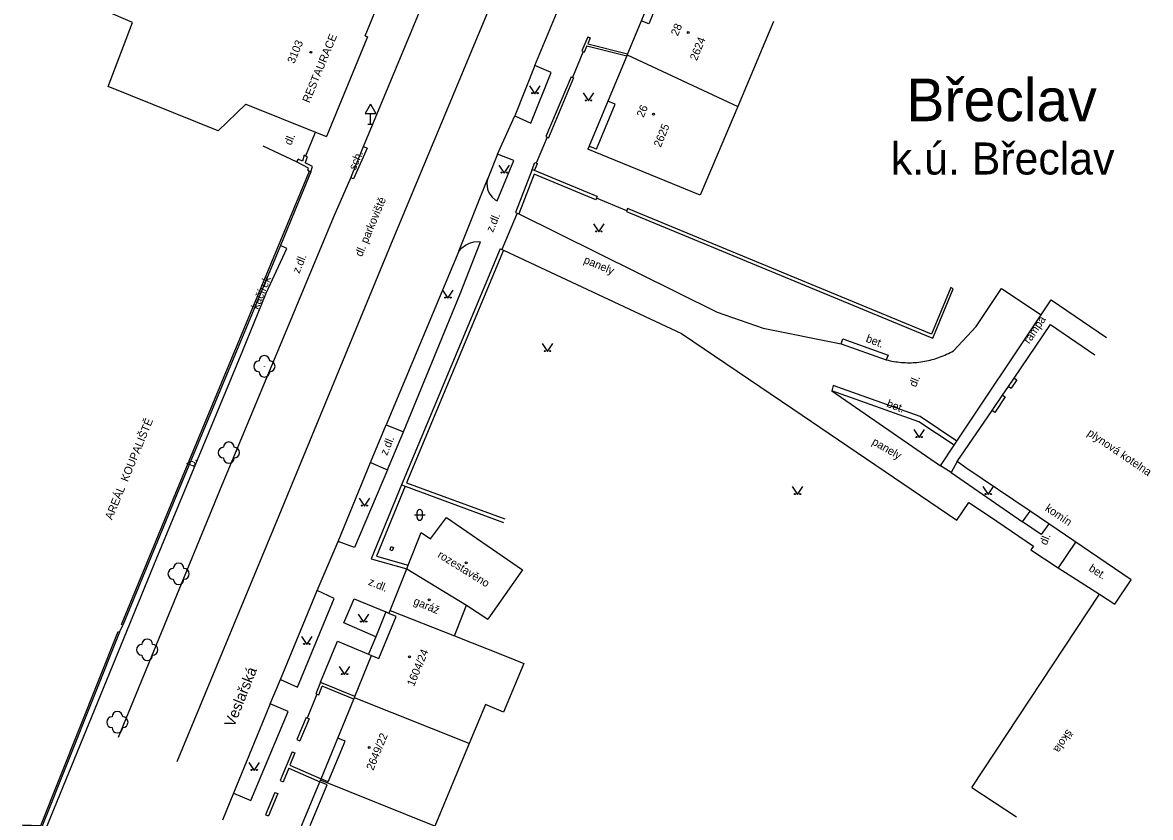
# Model space of a CAD drawing. Extents: x -584400 to -581602, y -1210894 to -1208793.
# Drawn here: x -583326.3 to -583220.6, y -1210633.2 to -1210558.7 of the extents above; entities that cross this region are included whole.
import ezdxf

# ---------------------------------------------------------------- set-up
doc = ezdxf.new("R2010")
doc.units = 0
for name, color, linetype in [('BUDOVY_MĚŘ', 7, 'Continuous'), ('BUDOVY_NEMĚŘ', 7, 'Continuous'), ('NÁZEV_K_Ú', 7, 'Continuous'), ('NÁZVY_SÍDEL_JEDNOTKY', 7, 'Continuous'), ('NÁZVY_ULIC_TOK_SMĚR', 7, 'Continuous'), ('OBVOD_PILÍŘE', 7, 'Continuous'), ('POMOC_POPIS', 7, 'Continuous'), ('ROZHRANÍ_PLOCH', 7, 'Continuous'), ('ZELEŇ', 7, 'Continuous'), ('ZN_BUDOV', 7, 'Continuous'), ('ZN_DOPLŇKOVÉ', 7, 'Continuous'), ('ZN_KULTUR', 7, 'Continuous'), ('Č_POPIS_EVID', 7, 'Continuous'), ('Č_POPIS_ORIENT', 7, 'Continuous')]:
    doc.layers.add(name, color=color, linetype=linetype)

msp = doc.modelspace()

# ---------------------------------------------------------------- linework, layer by layer
at = {"layer": 'BUDOVY_MĚŘ'}
for points in [[(-583307.97, -1210568.9), (-583318.27, -1210564.75), (-583315.99, -1210558.73), (-583320.9, -1210556.58), (-583316.75, -1210546.49), (-583314.35, -1210540.88), (-583311.91, -1210541.83)], [(-583294.2, -1210559.98), (-583292.59, -1210556.1), (-583299.19, -1210553.42)], [(-583266.61, -1210554.47), (-583269.61, -1210561.67), (-583269.65, -1210561.76), (-583269.69, -1210561.86), (-583273.34, -1210570.6)], [(-583255.94, -1210558.66), (-583259.29, -1210566.6)], [(-583294.2, -1210559.98), (-583293.96, -1210560.08), (-583297.82, -1210569.42)], [(-583269.65, -1210561.76), (-583259.29, -1210566.6)], [(-583307.97, -1210568.9), (-583305.35, -1210566.4), (-583298.83, -1210569)], [(-583259.29, -1210566.6), (-583262.8, -1210574.92), (-583273.34, -1210570.6)], [(-583298.83, -1210569), (-583297.82, -1210569.42)], [(-583231.91, -1210604.51), (-583237.92, -1210600.45), (-583238.74, -1210599.88), (-583235.47, -1210595.09), (-583234.48, -1210593.64), (-583233.93, -1210592.83), (-583233.4, -1210592.06), (-583229.98, -1210587.04), (-583225.85, -1210589.86)], [(-583233.4, -1210592.06), (-583233.15, -1210592.23), (-583233.68, -1210593)], [(-583234.48, -1210593.64), (-583234.23, -1210593.81), (-583235.22, -1210595.26), (-583235.47, -1210595.09)], [(-583233.93, -1210592.83), (-583233.68, -1210593)], [(-583290.16, -1210609.58), (-583288.94, -1210606.52), (-583288.07, -1210607.11), (-583286.56, -1210605.11), (-583279.44, -1210610.02), (-583282.7, -1210614.64)], [(-583230.16, -1210605.7), (-583230.85, -1210606.71), (-583232.6, -1210605.52), (-583231.91, -1210604.51)], [(-583230.16, -1210605.7), (-583231.91, -1210604.51)], [(-583237.36, -1210630.4), (-583225.4, -1210612.28), (-583223.97, -1210613.23), (-583222.42, -1210610.95), (-583230.16, -1210605.7)], [(-583291.86, -1210613.83), (-583290.29, -1210609.91)], [(-583290.29, -1210609.91), (-583290.16, -1210609.58)], [(-583284.68, -1210613.32), (-583282.7, -1210614.64)], [(-583293.58, -1210618.04), (-583292.91, -1210618.31), (-583291.29, -1210614.37), (-583291.97, -1210614.09)], [(-583291.97, -1210614.09), (-583291.86, -1210613.83)], [(-583295.2, -1210622), (-583295.15, -1210621.87), (-583293.58, -1210618.04)], [(-583298.37, -1210629.73), (-583298.32, -1210629.6), (-583295.25, -1210622.13), (-583295.2, -1210622)], [(-583301.58, -1210637.45), (-583301.52, -1210637.31), (-583298.43, -1210629.87), (-583298.37, -1210629.73)], [(-583237.36, -1210630.4), (-583233.19, -1210633.15)]]:
    msp.add_lwpolyline(points, dxfattribs=at)
at = {"layer": 'BUDOVY_NEMĚŘ'}
for points in [[(-583290.29, -1210609.91), (-583284.68, -1210613.32)], [(-583291.86, -1210613.83), (-583285.83, -1210616.19), (-583284.68, -1210613.32)], [(-583285.83, -1210616.19), (-583281.02, -1210618.1), (-583279.31, -1210618.79), (-583281.23, -1210623.35), (-583282.92, -1210622.64), (-583284.46, -1210626.29)], [(-583284.46, -1210626.29), (-583295.2, -1210622)], [(-583284.46, -1210626.29), (-583287.66, -1210634.02)], [(-583287.66, -1210634.02), (-583298.37, -1210629.73)]]:
    msp.add_lwpolyline(points, dxfattribs=at)
at = {"layer": 'OBVOD_PILÍŘE'}
msp.add_lwpolyline([(-583291.8, -1210607.99), (-583291.74, -1210607.84), (-583291.54, -1210607.93), (-583291.66, -1210608.22), (-583291.86, -1210608.14), (-583291.8, -1210607.99)], dxfattribs=at)
at = {"layer": 'ROZHRANÍ_PLOCH'}
for points in [[(-583294.34, -1210570.37), (-583284.9, -1210547.66), (-583280.49, -1210537.15)], [(-583311.81, -1210627.97), (-583302.23, -1210604.91), (-583291.71, -1210579.41), (-583279.57, -1210550.25), (-583275.08, -1210539.62)], [(-583278.28, -1210562.78), (-583274.86, -1210554.5)], [(-583265.93, -1210554.81), (-583267.63, -1210558.86), (-583268.32, -1210558.57)], [(-583280.17, -1210567.48), (-583278.67, -1210568.16), (-583276.78, -1210563.41), (-583278.28, -1210562.78), (-583280.17, -1210567.48)], [(-583272.53, -1210570.61), (-583270.78, -1210566.4), (-583271.47, -1210566.11)], [(-583281.79, -1210571.09), (-583280.17, -1210567.48)], [(-583300.61, -1210571.8), (-583303.74, -1210570.32)], [(-583295.53, -1210573.29), (-583294.34, -1210570.37), (-583294.01, -1210570.51), (-583295.27, -1210573.4), (-583295.53, -1210573.29)], [(-583272.53, -1210570.61), (-583273.23, -1210570.32)], [(-583282.56, -1210573.03), (-583282.71, -1210573.37), (-583282.78, -1210573.74), (-583282.77, -1210574.12), (-583282.69, -1210574.48), (-583282.52, -1210574.82), (-583282.29, -1210575.11), (-583282.01, -1210575.35), (-583281.82, -1210575.46), (-583280.27, -1210571.68), (-583281.79, -1210571.09), (-583282.56, -1210573.03)], [(-583317.3, -1210625.69), (-583307.79, -1210602.57), (-583297.15, -1210577.01), (-583295.53, -1210573.29)], [(-583285.41, -1210580.16), (-583282.71, -1210573.37)], [(-583279.79, -1210576.66), (-583261.21, -1210585.89), (-583256.92, -1210587.39), (-583249.59, -1210588.83), (-583245.37, -1210590.34)], [(-583305.65, -1210589.48), (-583303.45, -1210584.1), (-583301.52, -1210579.91), (-583302.12, -1210579.64)], [(-583290.61, -1210597.1), (-583285.28, -1210584.17), (-583283.37, -1210579.29)], [(-583285.41, -1210580.16), (-583285.13, -1210579.85), (-583284.79, -1210579.6), (-583284.42, -1210579.41), (-583284.01, -1210579.3), (-583283.59, -1210579.27), (-583283.37, -1210579.29)], [(-583285.41, -1210580.16), (-583292.22, -1210596.44)], [(-583281.23, -1210580.07), (-583264.56, -1210587.88), (-583254.12, -1210594.93), (-583238.77, -1210605.36), (-583237.64, -1210603.7), (-583235.72, -1210605), (-583231.58, -1210607.78), (-583231.84, -1210608.13), (-583229.28, -1210609.82)], [(-583245.37, -1210590.34), (-583245.19, -1210590.38), (-583245.02, -1210590.42), (-583244.84, -1210590.46), (-583244.66, -1210590.49), (-583244.48, -1210590.52), (-583244.31, -1210590.54), (-583244.13, -1210590.57), (-583243.95, -1210590.58), (-583243.77, -1210590.59), (-583243.59, -1210590.6), (-583243.4, -1210590.61), (-583243.22, -1210590.61), (-583243.04, -1210590.61), (-583242.86, -1210590.6), (-583242.68, -1210590.59), (-583242.5, -1210590.58), (-583242.32, -1210590.56), (-583242.14, -1210590.53), (-583241.96, -1210590.51), (-583241.78, -1210590.48), (-583241.61, -1210590.44), (-583241.43, -1210590.41), (-583241.25, -1210590.37), (-583241.08, -1210590.32), (-583240.9, -1210590.27), (-583240.73, -1210590.22), (-583240.56, -1210590.16), (-583240.39, -1210590.1), (-583240.22, -1210590.04), (-583240.05, -1210589.97), (-583239.89, -1210589.9), (-583239.72, -1210589.82), (-583239.56, -1210589.75), (-583239.4, -1210589.66), (-583239.24, -1210589.58), (-583239.08, -1210589.49), (-583236.94, -1210587.22), (-583234.57, -1210583.66), (-583230.88, -1210586.12)], [(-583230.88, -1210586.12), (-583229.94, -1210584.71), (-583224.75, -1210588.25)], [(-583238.76, -1210597.95), (-583230.88, -1210586.12)], [(-583230.88, -1210586.12), (-583230.85, -1210586.14)], [(-583249.59, -1210588.83), (-583249.45, -1210588.37), (-583245.21, -1210589.89), (-583245.37, -1210590.34)], [(-583324.12, -1210634.37), (-583313.75, -1210609.06), (-583305.65, -1210589.48)], [(-583238.76, -1210597.95), (-583242.2, -1210595.66), (-583250.35, -1210592.75), (-583250.48, -1210593.24)], [(-583250.48, -1210593.24), (-583240.31, -1210600.27)], [(-583239.03, -1210598.35), (-583242.33, -1210596.15), (-583250.48, -1210593.24)], [(-583293.69, -1210599.97), (-583292.22, -1210596.44)], [(-583292.22, -1210596.44), (-583290.61, -1210597.1)], [(-583292.08, -1210600.66), (-583290.61, -1210597.1)], [(-583238.74, -1210599.88), (-583239.31, -1210600.88), (-583240.31, -1210600.27), (-583239.03, -1210598.35)], [(-583239.03, -1210598.35), (-583238.76, -1210597.95)], [(-583293.69, -1210599.97), (-583292.08, -1210600.66), (-583295.19, -1210607.93), (-583296.72, -1210607.36)], [(-583296.72, -1210607.36), (-583293.69, -1210599.97)], [(-583239.31, -1210600.88), (-583232.6, -1210605.52)], [(-583298.69, -1210611.95), (-583296.72, -1210607.36)], [(-583227.64, -1210607.41), (-583229.28, -1210609.82)], [(-583229.28, -1210609.82), (-583225.4, -1210612.28)], [(-583302.12, -1210620.28), (-583300.53, -1210621.01), (-583297.09, -1210612.69), (-583298.69, -1210611.95)], [(-583302.12, -1210620.28), (-583298.69, -1210611.95)], [(-583293.2, -1210616.28), (-583296.19, -1210614.98), (-583295.22, -1210612.74), (-583292.24, -1210613.96)], [(-583298.37, -1210620.54), (-583296.79, -1210616.7), (-583293.87, -1210617.92)], [(-583303.09, -1210622.57), (-583302.12, -1210620.28)], [(-583306.53, -1210630.94), (-583304.9, -1210631.62), (-583301.39, -1210623.27), (-583303.09, -1210622.57)], [(-583303.09, -1210622.57), (-583306.53, -1210630.94)], [(-583297.64, -1210629.88), (-583296.07, -1210626.05), (-583296.74, -1210625.77)], [(-583299.34, -1210633.96), (-583297.75, -1210630.15), (-583298.42, -1210629.87)], [(-583297.64, -1210629.88), (-583298.32, -1210629.6)], [(-583306.53, -1210630.94), (-583307.56, -1210633.45)]]:
    msp.add_lwpolyline(points, dxfattribs=at)
at = {"layer": 'ZELEŇ'}
for centre in [(-583303.63, -1210590.95), (-583306.96, -1210599.03), (-583311.66, -1210610.39), (-583314.6, -1210617.5), (-583317.4, -1210624.29)]:
    msp.add_circle(centre, 0.0005, dxfattribs=at)
for centre, start, end in [((-583304.13, -1210590.95), 90, 270), ((-583303.63, -1210590.45), 0, 180), ((-583303.13, -1210590.95), 270, 90), ((-583303.63, -1210591.45), 180, 360), ((-583307.46, -1210599.03), 90, 270), ((-583306.96, -1210598.53), 0, 180), ((-583306.46, -1210599.03), 270, 90), ((-583306.96, -1210599.53), 180, 360), ((-583311.66, -1210609.89), 0, 180), ((-583312.16, -1210610.39), 90, 270), ((-583311.16, -1210610.39), 270, 90), ((-583311.66, -1210610.89), 180, 360), ((-583314.6, -1210617), 0, 180), ((-583315.1, -1210617.5), 90, 270), ((-583314.1, -1210617.5), 270, 90), ((-583314.6, -1210618), 180, 360), ((-583317.9, -1210624.29), 90, 270), ((-583317.4, -1210623.79), 0, 180), ((-583316.9, -1210624.29), 270, 90), ((-583317.4, -1210624.79), 180, 360)]:
    msp.add_arc(centre, 0.5, start, end, dxfattribs=at)
at = {"layer": 'ZN_BUDOV'}
for centre in [(-583263.92, -1210559.68), (-583299.28, -1210561.53), (-583267.17, -1210567.32), (-583284.72, -1210609.35), (-583288.2, -1210612.82), (-583290.03, -1210618.16), (-583293.8, -1210626.65)]:
    msp.add_circle(centre, 0.0875, dxfattribs=at)
at = {"layer": 'ZN_DOPLŇKOVÉ'}
for p, q in [((-583293.7, -1210566.39), (-583294.2, -1210567.26)), ((-583293.7, -1210566.39), (-583293.2, -1210567.26)), ((-583294.2, -1210567.26), (-583293.2, -1210567.26)), ((-583293.95, -1210568.26), (-583293.45, -1210568.26)), ((-583293.7, -1210568.26), (-583293.7, -1210567.26))]:
    msp.add_line(p, q, dxfattribs=at)
for points in [[(-583273.33, -1210560.09), (-583273.89, -1210561.41), (-583273.66, -1210561.51)], [(-583273.33, -1210560.09), (-583273.1, -1210560.19), (-583273.34, -1210560.75), (-583269.61, -1210561.67)], [(-583273.78, -1210561.46), (-583274.78, -1210563.88)], [(-583273.42, -1210560.93), (-583273.66, -1210561.51)], [(-583273.42, -1210560.93), (-583269.69, -1210561.86)], [(-583274.9, -1210563.83), (-583277.25, -1210569.43), (-583277.02, -1210569.53)], [(-583274.67, -1210563.93), (-583277.02, -1210569.53)], [(-583274.9, -1210563.83), (-583274.67, -1210563.93)], [(-583299.75, -1210571.24), (-583298.83, -1210569)], [(-583277.14, -1210569.48), (-583278.17, -1210571.92)], [(-583299.62, -1210571.31), (-583299.89, -1210571.17), (-583300.07, -1210571.74), (-583300.47, -1210571.53), (-583300.61, -1210571.8)], [(-583299.62, -1210571.31), (-583299.8, -1210571.88)], [(-583299.55, -1210572.58), (-583299.48, -1210572.38), (-583300.61, -1210571.8)], [(-583299.28, -1210572.72), (-583299.12, -1210572.24), (-583299.8, -1210571.88)], [(-583278.54, -1210572.52), (-583278.28, -1210571.87), (-583278.04, -1210571.96)], [(-583278.31, -1210572.61), (-583278.04, -1210571.96)], [(-583317.02, -1210615.14), (-583312.15, -1210603.34), (-583299.4, -1210572.66)], [(-583299.28, -1210572.72), (-583302.12, -1210579.64)], [(-583299.55, -1210572.58), (-583299.4, -1210572.66)], [(-583299.4, -1210572.66), (-583299.28, -1210572.72)], [(-583278.31, -1210572.61), (-583278.54, -1210572.52), (-583280.11, -1210576.53), (-583279.79, -1210576.66)], [(-583272.57, -1210575.36), (-583278.35, -1210572.96), (-583279.79, -1210576.66)], [(-583272.44, -1210575.04), (-583278.31, -1210572.61)], [(-583272.51, -1210575.2), (-583272.57, -1210575.36)], [(-583272.44, -1210575.04), (-583272.51, -1210575.2)], [(-583269.69, -1210576.38), (-583272.51, -1210575.2)], [(-583279.96, -1210576.59), (-583281.39, -1210580)], [(-583269.69, -1210576.38), (-583269.72, -1210576.45), (-583241.25, -1210588.21), (-583241.01, -1210588.31), (-583239.1, -1210583.69), (-583239.34, -1210583.58), (-583241.14, -1210587.93), (-583269.61, -1210576.18), (-583269.69, -1210576.38)], [(-583302.12, -1210579.64), (-583312.03, -1210603.39), (-583316.9, -1210615.19), (-583317.02, -1210615.14)], [(-583281.54, -1210579.94), (-583290.77, -1210602.04), (-583290.44, -1210602.17), (-583281.23, -1210605.57)], [(-583281.23, -1210580.07), (-583290.31, -1210601.85), (-583281.11, -1210605.25)], [(-583281.54, -1210579.94), (-583281.23, -1210580.07)], [(-583290.77, -1210602.04), (-583293.62, -1210608.97), (-583290.29, -1210609.91)], [(-583290.44, -1210602.17), (-583293.14, -1210608.74), (-583290.16, -1210609.58)], [(-583292.24, -1210613.96), (-583293.2, -1210616.28)], [(-583291.97, -1210614.09), (-583292.24, -1210613.96)], [(-583317.32, -1210615.8), (-583317.2, -1210615.85), (-583324.47, -1210634.09), (-583326.28, -1210634.02)], [(-583326.28, -1210633.89), (-583324.56, -1210633.96), (-583317.32, -1210615.8)], [(-583317.2, -1210615.85), (-583316.9, -1210615.19)], [(-583293.2, -1210616.28), (-583293.87, -1210617.92)], [(-583293.87, -1210617.92), (-583293.58, -1210618.04)], [(-583298.37, -1210620.54), (-583298.8, -1210621.62), (-583298.7, -1210621.66)], [(-583298.7, -1210621.66), (-583298.54, -1210621.73), (-583298.21, -1210620.91)], [(-583298.37, -1210620.54), (-583298.11, -1210620.65)], [(-583295.25, -1210622.13), (-583298.21, -1210620.91)], [(-583295.15, -1210621.87), (-583298.11, -1210620.65)], [(-583298.7, -1210621.66), (-583299.61, -1210623.9)], [(-583299.7, -1210623.86), (-583300.58, -1210625.91), (-583300.31, -1210626.02)], [(-583299.42, -1210623.98), (-583300.31, -1210626.02)], [(-583299.7, -1210623.86), (-583299.42, -1210623.98)], [(-583301.04, -1210627.06), (-583302.14, -1210629.75), (-583301.86, -1210629.87)], [(-583300.76, -1210627.17), (-583301.23, -1210628.32), (-583298.32, -1210629.6)], [(-583301.04, -1210627.06), (-583300.76, -1210627.17)], [(-583301.35, -1210628.6), (-583301.86, -1210629.87)], [(-583301.35, -1210628.6), (-583298.43, -1210629.87)], [(-583302.65, -1210630.87), (-583303.51, -1210632.95), (-583303.24, -1210633.06)], [(-583302.37, -1210630.98), (-583303.24, -1210633.06)], [(-583302.65, -1210630.87), (-583302.37, -1210630.98)]]:
    msp.add_lwpolyline(points, dxfattribs=at)
at = {"layer": 'ZN_KULTUR'}
for p, q in [((-583289.58, -1210604.87), (-583288.58, -1210604.87)), ((-583289.33, -1210605.12), (-583289.33, -1210604.62)), ((-583288.83, -1210605.12), (-583288.83, -1210604.62))]:
    msp.add_line(p, q, dxfattribs=at)
for points in [[(-583278.78, -1210564.66), (-583278.28, -1210565.41), (-583277.78, -1210564.66)], [(-583273.77, -1210565.34), (-583273.27, -1210566.09), (-583272.77, -1210565.34)], [(-583281.67, -1210572.1), (-583281.17, -1210572.85), (-583280.67, -1210572.1)], [(-583272.79, -1210577.61), (-583272.29, -1210578.36), (-583271.79, -1210577.61)], [(-583286.93, -1210583.81), (-583286.43, -1210584.56), (-583285.93, -1210583.81)], [(-583277.61, -1210588.82), (-583277.11, -1210589.57), (-583276.61, -1210588.82)], [(-583242.8, -1210596.87), (-583242.3, -1210597.62), (-583241.8, -1210596.87)], [(-583254.18, -1210602.21), (-583253.68, -1210602.96), (-583253.18, -1210602.21)], [(-583236.32, -1210602.21), (-583235.82, -1210602.96), (-583235.32, -1210602.21)], [(-583294.76, -1210603.29), (-583294.26, -1210604.04), (-583293.76, -1210603.29)], [(-583294.83, -1210614.16), (-583294.33, -1210614.91), (-583293.83, -1210614.16)], [(-583300.16, -1210616.26), (-583299.66, -1210617.01), (-583299.16, -1210616.26)], [(-583296.61, -1210619.08), (-583296.11, -1210619.83), (-583295.61, -1210619.08)], [(-583305.08, -1210628.06), (-583304.58, -1210628.81), (-583304.08, -1210628.06)]]:
    msp.add_lwpolyline(points, dxfattribs=at)
for centre in [(-583278.53, -1210565.36), (-583278.03, -1210565.36), (-583273.52, -1210566.04), (-583273.02, -1210566.04), (-583281.42, -1210572.8), (-583280.92, -1210572.8), (-583272.54, -1210578.31), (-583272.04, -1210578.31), (-583286.68, -1210584.51), (-583286.18, -1210584.51), (-583277.36, -1210589.52), (-583276.86, -1210589.52), (-583242.55, -1210597.57), (-583242.05, -1210597.57), (-583253.93, -1210602.91), (-583253.43, -1210602.91), (-583236.07, -1210602.91), (-583235.57, -1210602.91), (-583294.51, -1210603.99), (-583294.01, -1210603.99), (-583294.58, -1210614.86), (-583294.08, -1210614.86), (-583299.91, -1210616.96), (-583299.41, -1210616.96), (-583296.36, -1210619.78), (-583295.86, -1210619.78), (-583304.83, -1210628.76), (-583304.33, -1210628.76)]:
    msp.add_circle(centre, 0.05, dxfattribs=at)
for centre, start, end in [((-583289.08, -1210604.62), 0, 180), ((-583289.08, -1210605.12), 180, 360)]:
    msp.add_arc(centre, 0.25, start, end, dxfattribs=at)

# ---------------------------------------------------------------- texts
at = {"layer": 'NÁZEV_K_Ú'}
msp.add_text('k.ú. Břeclav', height=3, dxfattribs=at).set_placement((-583244.95, -1210572.98))
at = {"layer": 'NÁZVY_SÍDEL_JEDNOTKY'}
msp.add_text('Břeclav', height=4, dxfattribs=at).set_placement((-583243.49, -1210567.99))
at = {"layer": 'NÁZVY_ULIC_TOK_SMĚR'}
msp.add_text('Veslařská', height=1, rotation=68.2027, dxfattribs=at).set_placement((-583306.48, -1210624.82))
at = {"layer": 'POMOC_POPIS'}
for s, rotation, p in [('RESTAURACE', 67.5397, (-583299.42, -1210566.33)), ('dl.', 67.6714, (-583301.12, -1210570.3)), ('sch.', 66.4435, (-583295.09, -1210572.63)), ('dl. parkoviště', 67.3723, (-583294.49, -1210580.74)), ('z.dl.', 67.3121, (-583282.22, -1210578.46)), ('z.dl.', 67.4674, (-583300.36, -1210582.31)), ('panely', 337.6094, (-583273.78, -1210581.25)), ('kačírek', 67.7592, (-583304.21, -1210585.67)), ('rampa', 55.921, (-583231.98, -1210588.9)), ('bet.', 339.1113, (-583247.35, -1210588.63)), ('dl.', 67.6094, (-583242.59, -1210592.95)), ('bet.', 339.1113, (-583245.4, -1210594.72)), ('AREÁL  KOUPALIŠTĚ', 67.6094, (-583317.9, -1210605.38)), ('z.dl.', 67.5632, (-583292.14, -1210599.36)), ('panely', 329.8747, (-583246.78, -1210598.22)), ('plynová kotelna', 325.921, (-583226.61, -1210597.36)), ('b.', 67.6094, (-583310.24, -1210600.43)), ('komín', 325.921, (-583230.56, -1210604.41)), ('dl.', 67.6094, (-583230.36, -1210607.76)), ('rozestavěno', 328.0693, (-583287.47, -1210608.79)), ('bet.', 327.6027, (-583226.48, -1210610.05)), ('z.dl.', 337.736, (-583293.96, -1210611.4)), ('garáž', 337.433, (-583289.73, -1210613.22)), ('škola', 235.921, (-583228.43, -1210624.9))]:
    msp.add_text(s, height=0.75, rotation=rotation, dxfattribs=at).set_placement(p)
at = {"layer": 'Č_POPIS_EVID'}
for s, rotation, p in [('28', 67.33, (-583264.9, -1210560.06)), ('3103', 67.5459, (-583300.83, -1210562.65)), ('2624', 67.9797, (-583263.12, -1210562.37)), ('26', 67.3309, (-583268.11, -1210567.69)), ('2625', 67.9797, (-583266.5, -1210570.49))]:
    msp.add_text(s, height=0.75, rotation=rotation, dxfattribs=at).set_placement(p)
at = {"layer": 'Č_POPIS_ORIENT'}
for s, rotation, p in [('1604/24', 67.6491, (-583289.62, -1210620.99)), ('2649/22', 67.7102, (-583293.43, -1210628.85))]:
    msp.add_text(s, height=0.75, rotation=rotation, dxfattribs=at).set_placement(p)

doc.saveas('drawing.dxf')
